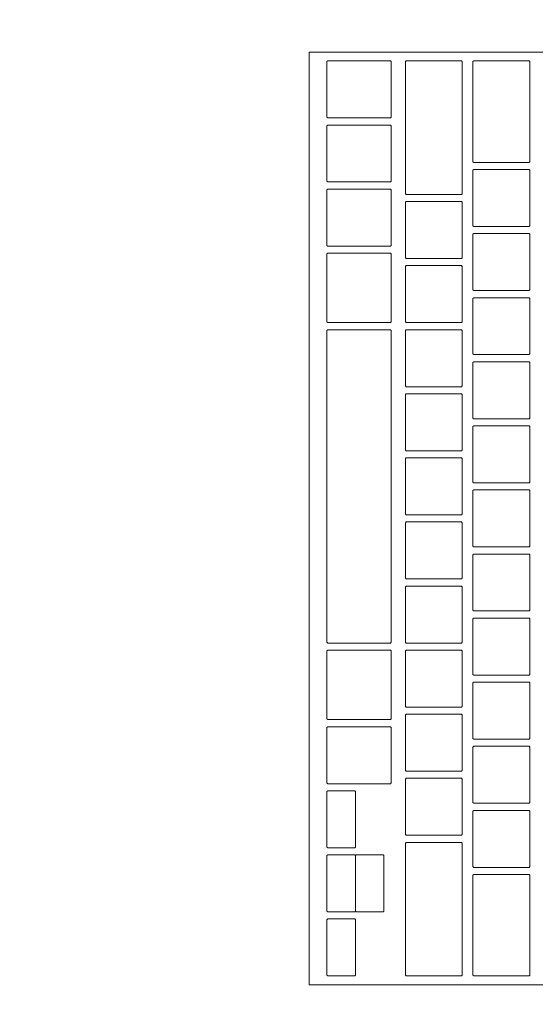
# Model space of a CAD drawing. Header units: metres. Extents: x -3.6 to 90.7, y -11.1 to 18.
# Tile 617 of 656: x 59.34 to 59.485, y 1.634 to 1.911. Entities that reach past the tile are written whole.
import ezdxf

# ---------------------------------------------------------------- set-up
doc = ezdxf.new("R2010")
doc.units = ezdxf.units.M
doc.header["$MEASUREMENT"] = 0
doc.linetypes.add('Wipeout_Contour', pattern=[1, 0, -1])
doc.layers.add('152 - Bemaßung_ Beschriftung.Ausbau', color=7, linetype='Continuous')
doc.layers.add('701 - Einrichtung.Möbel', color=7, linetype='Continuous')
doc.styles.add('ERSTELLTER_STIL_2', font='txt')
doc.dimstyles.new('ERSTELLTER_STIL__3', dxfattribs={"dimtxt": 0.1, "dimasz": 0.0532, "dimexe": 0.18, "dimexo": 0.0625, "dimgap": 0, "dimtad": 1, "dimtih": 1, "dimtoh": 1, "dimzin": 0, "dimdsep": 46, "dimtxsty": 'ERSTELLTER_STIL_2', "dimblk": 'ARROWHEAD_2', "dimblk1": 'ARROWHEAD_2', "dimblk2": 'ARROWHEAD_2', "dimcen": 0.09, "dimse1": 1, "dimse2": 1, "dimclrd": 7, "dimclre": 7, "dimclrt": 7, "dimazin": 0, "dimtfac": 1, "dimtdec": 4, "dimtmove": 0, "dimatfit": 3, "dimfxl": 1, "dimtolj": 1, "dimtzin": 0, "dimarcsym": 0})

# ---------------------------------------------------------------- blocks, each defined once
blk = doc.blocks.new('*D450')
at = {"layer": '152 - Bemaßung_ Beschriftung.Ausbau', "color": 7, "linetype": 'Continuous', "lineweight": 5}
for p, q in [((58.20497, -4.6125), (58.20497, -4.5075)), ((62.03503, -4.6125), (62.03503, -4.5075)), ((58.22518, -4.525), (58.18477, -4.595)), ((62.05523, -4.525), (62.01482, -4.595)), ((58.20497, -4.56), (62.03503, -4.56))]:
    blk.add_line(p, q, dxfattribs=at)
at = {"layer": '152 - Bemaßung_ Beschriftung.Ausbau', "color": 7, "lineweight": 5, "insert": (59.93689, -4.55941), "char_height": 0.1, "attachment_point": 7, "style": 'ERSTELLTER_STIL_2'}
blk.add_mtext('\\A1;{\\pql;\\fArial|b0|i0|c0|p38;3,83\\fArial|b0|i0|c0|p38;\\A1{\\H.66x;\\S01^  ;}}', dxfattribs=at)
blk = doc.blocks.new('ARROWHEAD_2')
at = {"color": 0, "linetype": 'Continuous', "lineweight": 0}
for p, q in [((-0.3781, -0.655), (0.3781, 0.655)), ((0, 0), (-1, 0))]:
    blk.add_line(p, q, dxfattribs=at)

msp = doc.modelspace()

# ---------------------------------------------------------------- wipeouts: each hides what was drawn before it
at = {"color": 254, "linetype": 'Wipeout_Contour', "lineweight": 0, "ltscale": 238.278578}
msp.add_wipeout([(59.93497, 2.60998), (59.13497, 2.60998), (59.13497, 1.00998), (59.93497, 1.00998)], dxfattribs=at).dxf.layer = '701 - Einrichtung.Möbel'

# ---------------------------------------------------------------- next in the draw order: wipeouts: each hides what was drawn before it
at = {"color": 254, "linetype": 'Wipeout_Contour', "lineweight": 0, "ltscale": 238.02689}
msp.add_wipeout([(59.42117, 1.90195), (59.42117, 1.63995), (59.53517, 1.63995), (59.53517, 1.90195)], dxfattribs=at).dxf.layer = '701 - Einrichtung.Möbel'

# ---------------------------------------------------------------- next in the draw order: linework, layer by layer
at = {"layer": '701 - Einrichtung.Möbel', "color": 7, "linetype": 'Continuous', "lineweight": 5, "flags": 128}
msp.add_lwpolyline([(59.42117, 1.90195), (59.42117, 1.63995), (59.53517, 1.63995), (59.53517, 1.90195)], close=True, dxfattribs=at)

# ---------------------------------------------------------------- next in the draw order: wipeouts: each hides what was drawn before it
at = {"color": 254, "linetype": 'Wipeout_Contour', "lineweight": 0, "ltscale": 535.694765}
msp.add_wipeout([(59.42617, 1.89145), (59.42617, 1.88365), (59.42637, 1.88345), (59.44397, 1.88345), (59.44417, 1.88365), (59.44417, 1.89925), (59.44397, 1.89945), (59.42637, 1.89945), (59.42617, 1.89925)], dxfattribs=at).dxf.layer = '701 - Einrichtung.Möbel'
at = {"color": 254, "linetype": 'Wipeout_Contour', "lineweight": 0, "ltscale": 535.882295}
msp.add_wipeout([(59.44817, 1.8807), (59.44817, 1.86215), (59.44837, 1.86195), (59.46397, 1.86195), (59.46417, 1.86215), (59.46417, 1.89925), (59.46397, 1.89945), (59.44837, 1.89945), (59.44817, 1.89925)], dxfattribs=at).dxf.layer = '701 - Einrichtung.Möbel'
at = {"color": 254, "linetype": 'Wipeout_Contour', "lineweight": 0, "ltscale": 536.054235}
msp.add_wipeout([(59.46717, 1.8852), (59.46717, 1.87115), (59.46737, 1.87095), (59.48297, 1.87095), (59.48317, 1.87115), (59.48317, 1.89925), (59.48297, 1.89945), (59.46737, 1.89945), (59.46717, 1.89925)], dxfattribs=at).dxf.layer = '701 - Einrichtung.Möbel'
at = {"color": 254, "linetype": 'Wipeout_Contour', "lineweight": 0, "ltscale": 535.689642}
msp.add_wipeout([(59.42617, 1.87345), (59.42617, 1.86565), (59.42637, 1.86545), (59.44397, 1.86545), (59.44417, 1.86565), (59.44417, 1.88125), (59.44397, 1.88145), (59.42637, 1.88145), (59.42617, 1.88125)], dxfattribs=at).dxf.layer = '701 - Einrichtung.Möbel'
at = {"color": 254, "linetype": 'Wipeout_Contour', "lineweight": 0, "ltscale": 536.046926}
msp.add_wipeout([(59.46717, 1.86095), (59.46717, 1.85315), (59.46737, 1.85295), (59.48297, 1.85295), (59.48317, 1.85315), (59.48317, 1.86875), (59.48297, 1.86895), (59.46737, 1.86895), (59.46717, 1.86875)], dxfattribs=at).dxf.layer = '701 - Einrichtung.Möbel'
at = {"color": 254, "linetype": 'Wipeout_Contour', "lineweight": 0, "ltscale": 535.684567}
msp.add_wipeout([(59.42617, 1.85545), (59.42617, 1.84765), (59.42637, 1.84745), (59.44397, 1.84745), (59.44417, 1.84765), (59.44417, 1.86325), (59.44397, 1.86345), (59.42637, 1.86345), (59.42617, 1.86325)], dxfattribs=at).dxf.layer = '701 - Einrichtung.Möbel'
at = {"color": 254, "linetype": 'Wipeout_Contour', "lineweight": 0, "ltscale": 535.87349}
msp.add_wipeout([(59.44817, 1.85195), (59.44817, 1.84415), (59.44837, 1.84395), (59.46397, 1.84395), (59.46417, 1.84415), (59.46417, 1.85975), (59.46397, 1.85995), (59.44837, 1.85995), (59.44817, 1.85975)], dxfattribs=at).dxf.layer = '701 - Einrichtung.Möbel'
at = {"color": 254, "linetype": 'Wipeout_Contour', "lineweight": 0, "ltscale": 536.041889}
msp.add_wipeout([(59.46717, 1.84295), (59.46717, 1.83515), (59.46737, 1.83495), (59.48297, 1.83495), (59.48317, 1.83515), (59.48317, 1.85075), (59.48297, 1.85095), (59.46737, 1.85095), (59.46717, 1.85075)], dxfattribs=at).dxf.layer = '701 - Einrichtung.Möbel'
at = {"color": 254, "linetype": 'Wipeout_Contour', "lineweight": 0, "ltscale": 535.679203}
msp.add_wipeout([(59.42617, 1.8357), (59.42617, 1.82615), (59.42637, 1.82595), (59.44397, 1.82595), (59.44417, 1.82615), (59.44417, 1.84525), (59.44397, 1.84545), (59.42637, 1.84545), (59.42617, 1.84525)], dxfattribs=at).dxf.layer = '701 - Einrichtung.Möbel'
at = {"color": 254, "linetype": 'Wipeout_Contour', "lineweight": 0, "ltscale": 535.868475}
msp.add_wipeout([(59.44817, 1.83395), (59.44817, 1.82615), (59.44837, 1.82595), (59.46397, 1.82595), (59.46417, 1.82615), (59.46417, 1.84175), (59.46397, 1.84195), (59.44837, 1.84195), (59.44817, 1.84175)], dxfattribs=at).dxf.layer = '701 - Einrichtung.Möbel'
at = {"color": 254, "linetype": 'Wipeout_Contour', "lineweight": 0, "ltscale": 536.036901}
msp.add_wipeout([(59.46717, 1.82495), (59.46717, 1.81715), (59.46737, 1.81695), (59.48297, 1.81695), (59.48317, 1.81715), (59.48317, 1.83275), (59.48297, 1.83295), (59.46737, 1.83295), (59.46717, 1.83275)], dxfattribs=at).dxf.layer = '701 - Einrichtung.Möbel'
at = {"color": 254, "linetype": 'Wipeout_Contour', "lineweight": 0, "ltscale": 535.665754}
msp.add_wipeout([(59.42617, 1.77995), (59.42617, 1.73615), (59.42637, 1.73595), (59.44397, 1.73595), (59.44417, 1.73615), (59.44417, 1.82375), (59.44397, 1.82395), (59.42637, 1.82395), (59.42617, 1.82375)], dxfattribs=at).dxf.layer = '701 - Einrichtung.Möbel'
at = {"color": 254, "linetype": 'Wipeout_Contour', "lineweight": 0, "ltscale": 535.86351}
msp.add_wipeout([(59.44817, 1.81595), (59.44817, 1.80815), (59.44837, 1.80795), (59.46397, 1.80795), (59.46417, 1.80815), (59.46417, 1.82375), (59.46397, 1.82395), (59.44837, 1.82395), (59.44817, 1.82375)], dxfattribs=at).dxf.layer = '701 - Einrichtung.Möbel'
at = {"color": 254, "linetype": 'Wipeout_Contour', "lineweight": 0, "ltscale": 536.031962}
msp.add_wipeout([(59.46717, 1.80695), (59.46717, 1.79915), (59.46737, 1.79895), (59.48297, 1.79895), (59.48317, 1.79915), (59.48317, 1.81475), (59.48297, 1.81495), (59.46737, 1.81495), (59.46717, 1.81475)], dxfattribs=at).dxf.layer = '701 - Einrichtung.Möbel'
at = {"color": 254, "linetype": 'Wipeout_Contour', "lineweight": 0, "ltscale": 535.858594}
msp.add_wipeout([(59.44817, 1.79795), (59.44817, 1.79015), (59.44837, 1.78995), (59.46397, 1.78995), (59.46417, 1.79015), (59.46417, 1.80575), (59.46397, 1.80595), (59.44837, 1.80595), (59.44817, 1.80575)], dxfattribs=at).dxf.layer = '701 - Einrichtung.Möbel'
at = {"color": 254, "linetype": 'Wipeout_Contour', "lineweight": 0, "ltscale": 536.027072}
msp.add_wipeout([(59.46717, 1.78895), (59.46717, 1.78115), (59.46737, 1.78095), (59.48297, 1.78095), (59.48317, 1.78115), (59.48317, 1.79675), (59.48297, 1.79695), (59.46737, 1.79695), (59.46717, 1.79675)], dxfattribs=at).dxf.layer = '701 - Einrichtung.Möbel'
at = {"color": 254, "linetype": 'Wipeout_Contour', "lineweight": 0, "ltscale": 535.853727}
msp.add_wipeout([(59.44817, 1.77995), (59.44817, 1.77215), (59.44837, 1.77195), (59.46397, 1.77195), (59.46417, 1.77215), (59.46417, 1.78775), (59.46397, 1.78795), (59.44837, 1.78795), (59.44817, 1.78775)], dxfattribs=at).dxf.layer = '701 - Einrichtung.Möbel'
at = {"color": 254, "linetype": 'Wipeout_Contour', "lineweight": 0, "ltscale": 536.02223}
msp.add_wipeout([(59.46717, 1.77095), (59.46717, 1.76315), (59.46737, 1.76295), (59.48297, 1.76295), (59.48317, 1.76315), (59.48317, 1.77875), (59.48297, 1.77895), (59.46737, 1.77895), (59.46717, 1.77875)], dxfattribs=at).dxf.layer = '701 - Einrichtung.Möbel'
at = {"color": 254, "linetype": 'Wipeout_Contour', "lineweight": 0, "ltscale": 535.848908}
msp.add_wipeout([(59.44817, 1.76195), (59.44817, 1.75415), (59.44837, 1.75395), (59.46397, 1.75395), (59.46417, 1.75415), (59.46417, 1.76975), (59.46397, 1.76995), (59.44837, 1.76995), (59.44817, 1.76975)], dxfattribs=at).dxf.layer = '701 - Einrichtung.Möbel'
at = {"color": 254, "linetype": 'Wipeout_Contour', "lineweight": 0, "ltscale": 536.017438}
msp.add_wipeout([(59.46717, 1.75295), (59.46717, 1.74515), (59.46737, 1.74495), (59.48297, 1.74495), (59.48317, 1.74515), (59.48317, 1.76075), (59.48297, 1.76095), (59.46737, 1.76095), (59.46717, 1.76075)], dxfattribs=at).dxf.layer = '701 - Einrichtung.Möbel'
at = {"color": 254, "linetype": 'Wipeout_Contour', "lineweight": 0, "ltscale": 535.844139}
msp.add_wipeout([(59.44817, 1.74395), (59.44817, 1.73615), (59.44837, 1.73595), (59.46397, 1.73595), (59.46417, 1.73615), (59.46417, 1.75175), (59.46397, 1.75195), (59.44837, 1.75195), (59.44817, 1.75175)], dxfattribs=at).dxf.layer = '701 - Einrichtung.Möbel'
at = {"color": 254, "linetype": 'Wipeout_Contour', "lineweight": 0, "ltscale": 536.012694}
msp.add_wipeout([(59.46717, 1.73495), (59.46717, 1.72715), (59.46737, 1.72695), (59.48297, 1.72695), (59.48317, 1.72715), (59.48317, 1.74275), (59.48297, 1.74295), (59.46737, 1.74295), (59.46717, 1.74275)], dxfattribs=at).dxf.layer = '701 - Einrichtung.Möbel'
at = {"color": 254, "linetype": 'Wipeout_Contour', "lineweight": 0, "ltscale": 535.649194}
msp.add_wipeout([(59.42617, 1.7242), (59.42617, 1.71465), (59.42637, 1.71445), (59.44397, 1.71445), (59.44417, 1.71465), (59.44417, 1.73375), (59.44397, 1.73395), (59.42637, 1.73395), (59.42617, 1.73375)], dxfattribs=at).dxf.layer = '701 - Einrichtung.Möbel'
at = {"color": 254, "linetype": 'Wipeout_Contour', "lineweight": 0, "ltscale": 535.839418}
msp.add_wipeout([(59.44817, 1.72595), (59.44817, 1.71815), (59.44837, 1.71795), (59.46397, 1.71795), (59.46417, 1.71815), (59.46417, 1.73375), (59.46397, 1.73395), (59.44837, 1.73395), (59.44817, 1.73375)], dxfattribs=at).dxf.layer = '701 - Einrichtung.Möbel'
at = {"color": 254, "linetype": 'Wipeout_Contour', "lineweight": 0, "ltscale": 536.008}
msp.add_wipeout([(59.46717, 1.71695), (59.46717, 1.70915), (59.46737, 1.70895), (59.48297, 1.70895), (59.48317, 1.70915), (59.48317, 1.72475), (59.48297, 1.72495), (59.46737, 1.72495), (59.46717, 1.72475)], dxfattribs=at).dxf.layer = '701 - Einrichtung.Möbel'
at = {"color": 254, "linetype": 'Wipeout_Contour', "lineweight": 0, "ltscale": 535.834746}
msp.add_wipeout([(59.44817, 1.70795), (59.44817, 1.70015), (59.44837, 1.69995), (59.46397, 1.69995), (59.46417, 1.70015), (59.46417, 1.71575), (59.46397, 1.71595), (59.44837, 1.71595), (59.44817, 1.71575)], dxfattribs=at).dxf.layer = '701 - Einrichtung.Möbel'
at = {"color": 254, "linetype": 'Wipeout_Contour', "lineweight": 0, "ltscale": 535.643927}
msp.add_wipeout([(59.42617, 1.70445), (59.42617, 1.69665), (59.42637, 1.69645), (59.44397, 1.69645), (59.44417, 1.69665), (59.44417, 1.71225), (59.44397, 1.71245), (59.42637, 1.71245), (59.42617, 1.71225)], dxfattribs=at).dxf.layer = '701 - Einrichtung.Möbel'
at = {"color": 254, "linetype": 'Wipeout_Contour', "lineweight": 0, "ltscale": 536.003354}
msp.add_wipeout([(59.46717, 1.69895), (59.46717, 1.69115), (59.46737, 1.69095), (59.48297, 1.69095), (59.48317, 1.69115), (59.48317, 1.70675), (59.48297, 1.70695), (59.46737, 1.70695), (59.46717, 1.70675)], dxfattribs=at).dxf.layer = '701 - Einrichtung.Möbel'
at = {"color": 254, "linetype": 'Wipeout_Contour', "lineweight": 0, "ltscale": 535.830124}
msp.add_wipeout([(59.44817, 1.68995), (59.44817, 1.68215), (59.44837, 1.68195), (59.46397, 1.68195), (59.46417, 1.68215), (59.46417, 1.69775), (59.46397, 1.69795), (59.44837, 1.69795), (59.44817, 1.69775)], dxfattribs=at).dxf.layer = '701 - Einrichtung.Möbel'
at = {"color": 254, "linetype": 'Wipeout_Contour', "lineweight": 0, "ltscale": 535.599334}
msp.add_wipeout([(59.42617, 1.68645), (59.42617, 1.67865), (59.42637, 1.67845), (59.43397, 1.67845), (59.43417, 1.67865), (59.43417, 1.69425), (59.43397, 1.69445), (59.42637, 1.69445), (59.42617, 1.69425)], dxfattribs=at).dxf.layer = '701 - Einrichtung.Möbel'
at = {"color": 254, "linetype": 'Wipeout_Contour', "lineweight": 0, "ltscale": 535.998757}
msp.add_wipeout([(59.46717, 1.68095), (59.46717, 1.67315), (59.46737, 1.67295), (59.48297, 1.67295), (59.48317, 1.67315), (59.48317, 1.68875), (59.48297, 1.68895), (59.46737, 1.68895), (59.46717, 1.68875)], dxfattribs=at).dxf.layer = '701 - Einrichtung.Möbel'
at = {"color": 254, "linetype": 'Wipeout_Contour', "lineweight": 0, "ltscale": 535.823538}
msp.add_wipeout([(59.44817, 1.6612), (59.44817, 1.64265), (59.44837, 1.64245), (59.46397, 1.64245), (59.46417, 1.64265), (59.46417, 1.67975), (59.46397, 1.67995), (59.44837, 1.67995), (59.44817, 1.67975)], dxfattribs=at).dxf.layer = '701 - Einrichtung.Möbel'
at = {"color": 254, "linetype": 'Wipeout_Contour', "lineweight": 0, "ltscale": 535.594768}
msp.add_wipeout([(59.42617, 1.66845), (59.42617, 1.66065), (59.42637, 1.66045), (59.43397, 1.66045), (59.43417, 1.66065), (59.43417, 1.67625), (59.43397, 1.67645), (59.42637, 1.67645), (59.42617, 1.67625)], dxfattribs=at).dxf.layer = '701 - Einrichtung.Möbel'
at = {"color": 254, "linetype": 'Wipeout_Contour', "lineweight": 0, "ltscale": 535.993088}
msp.add_wipeout([(59.46717, 1.6567), (59.46717, 1.64265), (59.46737, 1.64245), (59.48297, 1.64245), (59.48317, 1.64265), (59.48317, 1.67075), (59.48297, 1.67095), (59.46737, 1.67095), (59.46717, 1.67075)], dxfattribs=at).dxf.layer = '701 - Einrichtung.Möbel'
at = {"color": 254, "linetype": 'Wipeout_Contour', "lineweight": 0, "ltscale": 535.59025}
msp.add_wipeout([(59.42617, 1.65045), (59.42617, 1.64265), (59.42637, 1.64245), (59.43397, 1.64245), (59.43417, 1.64265), (59.43417, 1.65825), (59.43397, 1.65845), (59.42637, 1.65845), (59.42617, 1.65825)], dxfattribs=at).dxf.layer = '701 - Einrichtung.Möbel'

# ---------------------------------------------------------------- next in the draw order: linework, layer by layer
at = {"layer": '701 - Einrichtung.Möbel', "color": 7, "linetype": 'Continuous', "lineweight": 5, "flags": 128}
for points in [[(59.42617, 1.89145), (59.42617, 1.88365), (59.42637, 1.88345), (59.44397, 1.88345), (59.44417, 1.88365), (59.44417, 1.89925), (59.44397, 1.89945), (59.42637, 1.89945), (59.42617, 1.89925)], [(59.44817, 1.8807), (59.44817, 1.86215), (59.44837, 1.86195), (59.46397, 1.86195), (59.46417, 1.86215), (59.46417, 1.89925), (59.46397, 1.89945), (59.44837, 1.89945), (59.44817, 1.89925)], [(59.46717, 1.8852), (59.46717, 1.87115), (59.46737, 1.87095), (59.48297, 1.87095), (59.48317, 1.87115), (59.48317, 1.89925), (59.48297, 1.89945), (59.46737, 1.89945), (59.46717, 1.89925)], [(59.42617, 1.87345), (59.42617, 1.86565), (59.42637, 1.86545), (59.44397, 1.86545), (59.44417, 1.86565), (59.44417, 1.88125), (59.44397, 1.88145), (59.42637, 1.88145), (59.42617, 1.88125)], [(59.46717, 1.86095), (59.46717, 1.85315), (59.46737, 1.85295), (59.48297, 1.85295), (59.48317, 1.85315), (59.48317, 1.86875), (59.48297, 1.86895), (59.46737, 1.86895), (59.46717, 1.86875)], [(59.42617, 1.85545), (59.42617, 1.84765), (59.42637, 1.84745), (59.44397, 1.84745), (59.44417, 1.84765), (59.44417, 1.86325), (59.44397, 1.86345), (59.42637, 1.86345), (59.42617, 1.86325)], [(59.44817, 1.85195), (59.44817, 1.84415), (59.44837, 1.84395), (59.46397, 1.84395), (59.46417, 1.84415), (59.46417, 1.85975), (59.46397, 1.85995), (59.44837, 1.85995), (59.44817, 1.85975)], [(59.46717, 1.84295), (59.46717, 1.83515), (59.46737, 1.83495), (59.48297, 1.83495), (59.48317, 1.83515), (59.48317, 1.85075), (59.48297, 1.85095), (59.46737, 1.85095), (59.46717, 1.85075)], [(59.42617, 1.8357), (59.42617, 1.82615), (59.42637, 1.82595), (59.44397, 1.82595), (59.44417, 1.82615), (59.44417, 1.84525), (59.44397, 1.84545), (59.42637, 1.84545), (59.42617, 1.84525)], [(59.44817, 1.83395), (59.44817, 1.82615), (59.44837, 1.82595), (59.46397, 1.82595), (59.46417, 1.82615), (59.46417, 1.84175), (59.46397, 1.84195), (59.44837, 1.84195), (59.44817, 1.84175)], [(59.46717, 1.82495), (59.46717, 1.81715), (59.46737, 1.81695), (59.48297, 1.81695), (59.48317, 1.81715), (59.48317, 1.83275), (59.48297, 1.83295), (59.46737, 1.83295), (59.46717, 1.83275)], [(59.42617, 1.77995), (59.42617, 1.73615), (59.42637, 1.73595), (59.44397, 1.73595), (59.44417, 1.73615), (59.44417, 1.82375), (59.44397, 1.82395), (59.42637, 1.82395), (59.42617, 1.82375)], [(59.44817, 1.81595), (59.44817, 1.80815), (59.44837, 1.80795), (59.46397, 1.80795), (59.46417, 1.80815), (59.46417, 1.82375), (59.46397, 1.82395), (59.44837, 1.82395), (59.44817, 1.82375)], [(59.46717, 1.80695), (59.46717, 1.79915), (59.46737, 1.79895), (59.48297, 1.79895), (59.48317, 1.79915), (59.48317, 1.81475), (59.48297, 1.81495), (59.46737, 1.81495), (59.46717, 1.81475)], [(59.44817, 1.79795), (59.44817, 1.79015), (59.44837, 1.78995), (59.46397, 1.78995), (59.46417, 1.79015), (59.46417, 1.80575), (59.46397, 1.80595), (59.44837, 1.80595), (59.44817, 1.80575)], [(59.46717, 1.78895), (59.46717, 1.78115), (59.46737, 1.78095), (59.48297, 1.78095), (59.48317, 1.78115), (59.48317, 1.79675), (59.48297, 1.79695), (59.46737, 1.79695), (59.46717, 1.79675)], [(59.44817, 1.77995), (59.44817, 1.77215), (59.44837, 1.77195), (59.46397, 1.77195), (59.46417, 1.77215), (59.46417, 1.78775), (59.46397, 1.78795), (59.44837, 1.78795), (59.44817, 1.78775)], [(59.46717, 1.77095), (59.46717, 1.76315), (59.46737, 1.76295), (59.48297, 1.76295), (59.48317, 1.76315), (59.48317, 1.77875), (59.48297, 1.77895), (59.46737, 1.77895), (59.46717, 1.77875)], [(59.44817, 1.76195), (59.44817, 1.75415), (59.44837, 1.75395), (59.46397, 1.75395), (59.46417, 1.75415), (59.46417, 1.76975), (59.46397, 1.76995), (59.44837, 1.76995), (59.44817, 1.76975)], [(59.46717, 1.75295), (59.46717, 1.74515), (59.46737, 1.74495), (59.48297, 1.74495), (59.48317, 1.74515), (59.48317, 1.76075), (59.48297, 1.76095), (59.46737, 1.76095), (59.46717, 1.76075)], [(59.44817, 1.74395), (59.44817, 1.73615), (59.44837, 1.73595), (59.46397, 1.73595), (59.46417, 1.73615), (59.46417, 1.75175), (59.46397, 1.75195), (59.44837, 1.75195), (59.44817, 1.75175)], [(59.46717, 1.73495), (59.46717, 1.72715), (59.46737, 1.72695), (59.48297, 1.72695), (59.48317, 1.72715), (59.48317, 1.74275), (59.48297, 1.74295), (59.46737, 1.74295), (59.46717, 1.74275)], [(59.42617, 1.7242), (59.42617, 1.71465), (59.42637, 1.71445), (59.44397, 1.71445), (59.44417, 1.71465), (59.44417, 1.73375), (59.44397, 1.73395), (59.42637, 1.73395), (59.42617, 1.73375)], [(59.44817, 1.72595), (59.44817, 1.71815), (59.44837, 1.71795), (59.46397, 1.71795), (59.46417, 1.71815), (59.46417, 1.73375), (59.46397, 1.73395), (59.44837, 1.73395), (59.44817, 1.73375)], [(59.46717, 1.71695), (59.46717, 1.70915), (59.46737, 1.70895), (59.48297, 1.70895), (59.48317, 1.70915), (59.48317, 1.72475), (59.48297, 1.72495), (59.46737, 1.72495), (59.46717, 1.72475)], [(59.44817, 1.70795), (59.44817, 1.70015), (59.44837, 1.69995), (59.46397, 1.69995), (59.46417, 1.70015), (59.46417, 1.71575), (59.46397, 1.71595), (59.44837, 1.71595), (59.44817, 1.71575)], [(59.42617, 1.70445), (59.42617, 1.69665), (59.42637, 1.69645), (59.44397, 1.69645), (59.44417, 1.69665), (59.44417, 1.71225), (59.44397, 1.71245), (59.42637, 1.71245), (59.42617, 1.71225)], [(59.46717, 1.69895), (59.46717, 1.69115), (59.46737, 1.69095), (59.48297, 1.69095), (59.48317, 1.69115), (59.48317, 1.70675), (59.48297, 1.70695), (59.46737, 1.70695), (59.46717, 1.70675)], [(59.44817, 1.68995), (59.44817, 1.68215), (59.44837, 1.68195), (59.46397, 1.68195), (59.46417, 1.68215), (59.46417, 1.69775), (59.46397, 1.69795), (59.44837, 1.69795), (59.44817, 1.69775)], [(59.42617, 1.68645), (59.42617, 1.67865), (59.42637, 1.67845), (59.43397, 1.67845), (59.43417, 1.67865), (59.43417, 1.69425), (59.43397, 1.69445), (59.42637, 1.69445), (59.42617, 1.69425)], [(59.46717, 1.68095), (59.46717, 1.67315), (59.46737, 1.67295), (59.48297, 1.67295), (59.48317, 1.67315), (59.48317, 1.68875), (59.48297, 1.68895), (59.46737, 1.68895), (59.46717, 1.68875)], [(59.44817, 1.6612), (59.44817, 1.64265), (59.44837, 1.64245), (59.46397, 1.64245), (59.46417, 1.64265), (59.46417, 1.67975), (59.46397, 1.67995), (59.44837, 1.67995), (59.44817, 1.67975)], [(59.42617, 1.66845), (59.42617, 1.66065), (59.42637, 1.66045), (59.43397, 1.66045), (59.43417, 1.66065), (59.43417, 1.67625), (59.43397, 1.67645), (59.42637, 1.67645), (59.42617, 1.67625)], [(59.46717, 1.6567), (59.46717, 1.64265), (59.46737, 1.64245), (59.48297, 1.64245), (59.48317, 1.64265), (59.48317, 1.67075), (59.48297, 1.67095), (59.46737, 1.67095), (59.46717, 1.67075)], [(59.42617, 1.65045), (59.42617, 1.64265), (59.42637, 1.64245), (59.43397, 1.64245), (59.43417, 1.64265), (59.43417, 1.65825), (59.43397, 1.65845), (59.42637, 1.65845), (59.42617, 1.65825)]]:
    msp.add_lwpolyline(points, close=True, dxfattribs=at)

# ---------------------------------------------------------------- next in the draw order: wipeouts: each hides what was drawn before it
at = {"color": 254, "linetype": 'Wipeout_Contour', "lineweight": 0, "ltscale": 535.666737}
msp.add_wipeout([(59.43417, 1.66845), (59.43417, 1.66065), (59.43437, 1.66045), (59.44197, 1.66045), (59.44217, 1.66065), (59.44217, 1.67625), (59.44197, 1.67645), (59.43437, 1.67645), (59.43417, 1.67625)], dxfattribs=at).dxf.layer = '701 - Einrichtung.Möbel'

# ---------------------------------------------------------------- next in the draw order: linework, layer by layer
at = {"layer": '701 - Einrichtung.Möbel', "color": 7, "linetype": 'Continuous', "lineweight": 5, "flags": 128}
msp.add_lwpolyline([(59.43417, 1.66845), (59.43417, 1.66065), (59.43437, 1.66045), (59.44197, 1.66045), (59.44217, 1.66065), (59.44217, 1.67625), (59.44197, 1.67645), (59.43437, 1.67645), (59.43417, 1.67625)], close=True, dxfattribs=at)

# ---------------------------------------------------------------- next in the draw order: dimensions: what is measured, and where the dimension line sits
at = {"layer": '152 - Bemaßung_ Beschriftung.Ausbau', "color": 7, "linetype": 'Continuous', "lineweight": 5}
dim = msp.add_linear_dim(base=(62.03503, -4.56), p1=(58.20497, 3.25224), p2=(62.03503, 0.245), dimstyle='ERSTELLTER_STIL__3', dxfattribs=at)
dim.commit()
dim.dimension.update_dxf_attribs({"geometry": '*D450', "text_midpoint": (60.23995, -4.49), "dimtype": 160})

doc.saveas('drawing.dxf')
